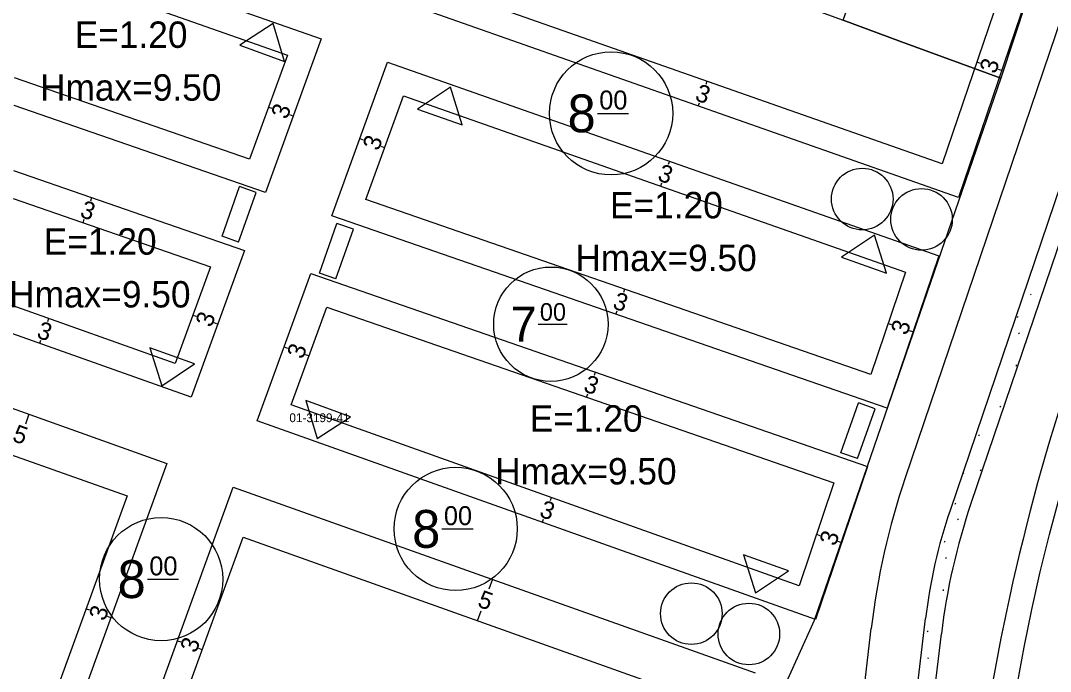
# Model space of a CAD drawing. Extents: x 419396 to 421519, y 4453567 to 4456767.
# Drawn here: x 421262.4 to 421379.5, y 4454481 to 4454554.9 of the extents above; entities that cross this region are included whole.
import ezdxf

# ---------------------------------------------------------------- set-up
doc = ezdxf.new("R2010")
doc.units = 0
for name, color, linetype in [('0_KADASTRO', 7, 'Continuous'), ('Level 16', 7, 'Continuous'), ('Level 20', 7, 'Continuous'), ('Level 29', 7, 'Continuous'), ('Level 30', 7, 'Continuous'), ('Level 41', 7, 'Continuous'), ('Level 53', 7, 'Continuous'), ('Level 55', 7, 'Continuous'), ('Level 58', 7, 'Continuous'), ('Level 62', 7, 'Continuous')]:
    doc.layers.add(name, color=color, linetype=linetype)

msp = doc.modelspace()

# ---------------------------------------------------------------- linework, layer by layer
at = {"layer": '0_KADASTRO'}
msp.add_lwpolyline([(421258.1, 4454587.66), (421265.42, 4454585.35), (421272.1, 4454583.25), (421293.61, 4454576.47), (421303.18, 4454573.23), (421312.65, 4454570.03), (421322.9, 4454566.57), (421325.77, 4454565.69), (421332.37, 4454563.66), (421341.37, 4454560.34), (421348.49, 4454557.71), (421355.92, 4454554.98), (421362.56, 4454552.53), (421373.86, 4454548.39), (421352.62, 4454486.76), (421335.06, 4454447.93)], dxfattribs=at)
msp.add_lwpolyline([(421355.92, 4454554.98), (421356.84, 4454557.59), (421360.64, 4454562.59), (421376.79, 4454557.36), (421373.86, 4454548.39), (421362.56, 4454552.53)], close=True, dxfattribs=at)
msp.add_lwpolyline([(421355.92, 4454554.98), (421356.84, 4454557.59), (421360.64, 4454562.59), (421376.79, 4454557.36), (421373.86, 4454548.39), (421362.56, 4454552.53)], close=True, dxfattribs=at)
at = {"layer": 'Level 16'}
for p, q in [((421291.12, 4454554.59), (421287.34, 4454552.14)), ((421292.41, 4454550.28), (421291.12, 4454554.59)), ((421287.34, 4454552.14), (421292.41, 4454550.28)), ((421311.27, 4454547.38), (421307.53, 4454544.88)), ((421312.62, 4454543.09), (421311.27, 4454547.38)), ((421307.53, 4454544.88), (421312.62, 4454543.09)), ((421359.49, 4454530.54), (421355.75, 4454528.04)), ((421360.84, 4454526.24), (421359.49, 4454530.54)), ((421355.75, 4454528.04), (421360.84, 4454526.24)), ((421282.19, 4454515.93), (421277.1, 4454517.74)), ((421277.1, 4454517.74), (421278.45, 4454513.44)), ((421278.45, 4454513.44), (421282.19, 4454515.93)), ((421299.9, 4454509.89), (421294.83, 4454511.75)), ((421294.83, 4454511.75), (421296.13, 4454507.44)), ((421296.13, 4454507.44), (421299.9, 4454509.89)), ((421349.7, 4454492.39), (421344.61, 4454494.21)), ((421344.61, 4454494.21), (421345.94, 4454489.91)), ((421345.94, 4454489.91), (421349.7, 4454492.39))]:
    msp.add_line(p, q, dxfattribs=at)
at = {"layer": 'Level 20'}
for p, q in [((421375.04, 4454561.8), (421367.18, 4454538.66)), ((421263.4, 4454561.32), (421292.73, 4454551.02)), ((421367.18, 4454538.66), (421310.38, 4454558.6)), ((421292.73, 4454551.02), (421288.42, 4454539.18)), ((421371.11, 4454550.23), (421371.49, 4454550.1)), ((421373.95, 4454549.26), (421373.57, 4454549.39)), ((421288.42, 4454539.18), (421261.71, 4454548.43)), ((421340.43, 4454548.05), (421340.3, 4454547.67)), ((421301.65, 4454534.6), (421305.93, 4454546.38)), ((421305.93, 4454546.38), (421363, 4454526.34)), ((421339.44, 4454545.22), (421339.57, 4454545.6)), ((421290.57, 4454545.1), (421290.95, 4454544.97)), ((421293.39, 4454544.08), (421293.02, 4454544.21)), ((421300.97, 4454541.52), (421301.35, 4454541.38)), ((421303.79, 4454540.49), (421303.42, 4454540.63)), ((421336.17, 4454538.95), (421336.04, 4454538.57)), ((421335.18, 4454536.12), (421335.31, 4454536.49)), ((421261.56, 4454534.72), (421283.98, 4454526.96)), ((421270.48, 4454534.81), (421270.35, 4454534.43)), ((421359.06, 4454514.73), (421301.65, 4454534.6)), ((421269.5, 4454531.97), (421269.63, 4454532.35)), ((421283.98, 4454526.96), (421279.98, 4454515.96)), ((421363, 4454526.34), (421359.06, 4454514.73)), ((421331.06, 4454524.42), (421330.93, 4454524.04)), ((421279.98, 4454515.96), (421261.44, 4454522.56)), ((421293.17, 4454511.27), (421297.21, 4454522.38)), ((421297.21, 4454522.38), (421354.88, 4454502.42)), ((421330.08, 4454521.58), (421330.21, 4454521.96)), ((421265.58, 4454521.08), (421265.45, 4454520.71)), ((421281.98, 4454521.46), (421282.35, 4454521.33)), ((421284.8, 4454520.44), (421284.42, 4454520.57)), ((421361.02, 4454520.51), (421361.4, 4454520.38)), ((421363.86, 4454519.55), (421363.48, 4454519.68)), ((421264.58, 4454518.26), (421264.71, 4454518.63)), ((421292.37, 4454517.85), (421292.74, 4454517.71)), ((421295.19, 4454516.83), (421294.81, 4454516.96)), ((421327.73, 4454514.99), (421327.6, 4454514.61)), ((421326.75, 4454512.15), (421326.88, 4454512.53)), ((421350.91, 4454490.72), (421293.17, 4454511.27)), ((421263.35, 4454510.2), (421262.95, 4454509.07)), ((421261.26, 4454505.64), (421274.51, 4454500.92)), ((421354.88, 4454502.42), (421350.91, 4454490.72)), ((421274.51, 4454500.92), (421265.18, 4454475.27)), ((421322.74, 4454500.74), (421322.61, 4454500.37)), ((421321.74, 4454497.92), (421321.87, 4454498.29)), ((421278.4, 4454470.65), (421287.7, 4454496.23)), ((421287.7, 4454496.23), (421341.46, 4454477.1)), ((421352.9, 4454496.57), (421353.27, 4454496.44)), ((421355.74, 4454495.6), (421355.36, 4454495.73)), ((421316.04, 4454491.45), (421315.64, 4454490.32)), ((421269.85, 4454488.09), (421270.22, 4454487.96)), ((421314.36, 4454486.74), (421314.77, 4454487.87)), ((421272.66, 4454487.07), (421272.29, 4454487.21)), ((421280.23, 4454484.46), (421280.61, 4454484.33)), ((421283.05, 4454483.44), (421282.67, 4454483.58))]:
    msp.add_line(p, q, dxfattribs=at)
at = {"layer": 'Level 29'}
for p, q in [((421263.76, 4454564.37), (421296.58, 4454552.85)), ((421379.26, 4454564.91), (421369.05, 4454534.82)), ((421369.05, 4454534.82), (421306.52, 4454556.78)), ((421296.58, 4454552.85), (421290.23, 4454535.38)), ((421297.79, 4454532.76), (421304.13, 4454550.2)), ((421304.13, 4454550.2), (421366.8, 4454528.19)), ((421290.23, 4454535.38), (421261.67, 4454545.27)), ((421261.6, 4454537.89), (421287.84, 4454528.8)), ((421360.93, 4454510.9), (421297.79, 4454532.76)), ((421287.84, 4454528.8), (421281.78, 4454512.13)), ((421366.8, 4454528.19), (421360.93, 4454510.9)), ((421289.31, 4454509.45), (421295.4, 4454526.18)), ((421295.4, 4454526.18), (421358.68, 4454504.27)), ((421281.78, 4454512.13), (421261.4, 4454519.38)), ((421261.32, 4454510.92), (421279.04, 4454504.62)), ((421352.77, 4454486.87), (421289.31, 4454509.45)), ((421279.04, 4454504.62), (421266.3, 4454469.58)), ((421358.68, 4454504.27), (421352.77, 4454486.87)), ((421273.86, 4454466.94), (421286.58, 4454501.93)), ((421286.58, 4454501.93), (421345.9, 4454480.83)), ((421379.37, 4454496.54), (421380.51, 4454500.77)), ((421378.32, 4454492.29), (421379.37, 4454496.54)), ((421377.36, 4454488.02), (421378.32, 4454492.29)), ((421376.5, 4454483.72), (421377.36, 4454488.02)), ((421375.72, 4454479.41), (421376.5, 4454483.72))]:
    msp.add_line(p, q, dxfattribs=at)
at = {"layer": 'Level 41'}
for p, q in [((421377.21, 4454523.86), (421377.28, 4454523.75)), ((421375.74, 4454521.18), (421375.81, 4454521.34)), ((421375.85, 4454519.45), (421375.92, 4454519.34)), ((421375.58, 4454515.82), (421375.59, 4454515.66)), ((421373.75, 4454511.13), (421373.82, 4454511.02)), ((421371.35, 4454507.75), (421371.43, 4454507.91)), ((421369.54, 4454503.55), (421369.61, 4454503.44)), ((421371.53, 4454503.76), (421371.6, 4454503.92)), ((421368.65, 4454499.97), (421368.73, 4454500.13)), ((421368.91, 4454498.33), (421368.98, 4454498.22)), ((421367.45, 4454495.65), (421367.52, 4454495.81)), ((421367.56, 4454493.92), (421367.63, 4454493.81)), ((421367.28, 4454490.29), (421367.3, 4454490.13)), ((421365.46, 4454485.6), (421365.53, 4454485.49)), ((421365.53, 4454482.57), (421365.6, 4454482.46))]:
    msp.add_line(p, q, dxfattribs=at)
at = {"layer": 'Level 53'}
for p, q in [((421285.3, 4454530.42), (421287.3, 4454536.08)), ((421289.18, 4454535.41), (421287.3, 4454536.08)), ((421287.18, 4454529.75), (421289.18, 4454535.41)), ((421296.37, 4454526.24), (421298.37, 4454531.89)), ((421298.26, 4454525.57), (421300.26, 4454531.22)), ((421300.26, 4454531.22), (421298.37, 4454531.89)), ((421287.18, 4454529.75), (421285.3, 4454530.42)), ((421298.26, 4454525.57), (421296.37, 4454526.24)), ((421355.66, 4454505.83), (421357.66, 4454511.49)), ((421359.55, 4454510.82), (421357.66, 4454511.49)), ((421357.55, 4454505.16), (421359.55, 4454510.82)), ((421357.55, 4454505.16), (421355.66, 4454505.83))]:
    msp.add_line(p, q, dxfattribs=at)
at = {"layer": 'Level 55'}
for centre in [(421358.09, 4454534.65), (421364.83, 4454532.34), (421338.66, 4454487.54), (421345.2, 4454485.23)]:
    msp.add_circle(centre, 3.5, dxfattribs=at)
at = {"layer": 'Level 58'}
for p, q in [((421327.98, 4454544.39), (421331.53, 4454544.39)), ((421321.24, 4454520.43), (421324.54, 4454520.43)), ((421310.31, 4454497.17), (421313.86, 4454497.17)), ((421276.82, 4454491.46), (421280.37, 4454491.46))]:
    msp.add_line(p, q, dxfattribs=at)
for centre, radius in [((421329.54, 4454544.39), 7), ((421322.69, 4454520.43), 6.5), ((421311.87, 4454497.17), 7), ((421278.38, 4454491.46), 7)]:
    msp.add_circle(centre, radius, dxfattribs=at)
at = {"layer": 'Level 62'}
for p, q in [((421400.49, 4454588.58), (421370.45, 4454500.07)), ((421390.74, 4454584.74), (421362.98, 4454502.96)), ((421397.14, 4454584.91), (421368.07, 4454499.27)), ((421349.33, 4454352.37), (421365.29, 4454486.99)), ((421354.06, 4454443.26), (421359.11, 4454485.84)), ((421351.26, 4454351.67), (421367.1, 4454485.24))]:
    msp.add_line(p, q, dxfattribs=at)
for centre, radius in [((421621.47, 4454435.46), 252.47), ((421442.61, 4454475.94), 84.09), ((421439.37, 4454476.68), 72.78), ((421425.19, 4454479.89), 60.32)]:
    msp.add_arc(centre, radius, 161.2531, 173.2401, dxfattribs=at)

# ---------------------------------------------------------------- texts
at = {"layer": '0_KADASTRO'}
msp.add_text('01-3199-41', height=1, dxfattribs=at).set_placement((421292.96, 4454509.3))
msp.add_text('01-3199-41', height=1, dxfattribs=at).set_placement((421292.96, 4454509.3))
at = {"layer": 'Level 20'}
for s, rotation, p in [('3', 71.2531, (421373.26, 4454548.79)), ('3', 340.6509, (421338.97, 4454545.91)), ('3', 70.0196, (421292.69, 4454543.62)), ('3', 70.0196, (421303.1, 4454540.04)), ('3', 340.6509, (421334.71, 4454536.81)), ('3', 340.9027, (421269.04, 4454532.67)), ('3', 340.9027, (421329.61, 4454522.27)), ('3', 70.0196, (421284.1, 4454519.98)), ('3', 340.412, (421264.12, 4454518.95)), ('3', 71.2531, (421363.17, 4454519.08)), ('3', 70.0196, (421294.49, 4454516.37)), ('3', 340.9027, (421326.29, 4454512.84)), ('5', 340.412, (421261.35, 4454507.2)), ('3', 340.412, (421321.28, 4454498.61)), ('3', 71.2531, (421355.05, 4454495.13)), ('5', 340.412, (421314.24, 4454488.38)), ('3', 70.0196, (421271.97, 4454486.61)), ('3', 70.0196, (421282.35, 4454482.98))]:
    msp.add_text(s, height=2, rotation=rotation, dxfattribs=at).set_placement(p)
at = {"layer": 'Level 30'}
for s, p in [('E=1.20', (421268.55, 4454551.83)), ('Hmax=9.50', (421264.61, 4454545.83)), ('E=1.20', (421329.41, 4454532.46)), ('E=1.20', (421265.04, 4454528.33)), ('Hmax=9.50', (421325.47, 4454526.46)), ('Hmax=9.50', (421261.1, 4454522.33)), ('E=1.20', (421320.29, 4454508.22)), ('Hmax=9.50', (421316.36, 4454502.22))]:
    msp.add_text(s, height=3, dxfattribs=at).set_placement(p)
at = {"layer": 'Level 58'}
for s, height, p in [('8', 4.3, (421324.59, 4454542.24)), ('00', 2.152, (421328.19, 4454544.83)), ('7', 4, (421318.1, 4454518.43)), ('00', 1.998, (421321.44, 4454520.83)), ('00', 2.152, (421310.53, 4454497.6)), ('8', 4.3, (421306.92, 4454495.02)), ('8', 4.3, (421273.43, 4454489.31)), ('00', 2.152, (421277.04, 4454491.89))]:
    msp.add_text(s, height=height, dxfattribs=at).set_placement(p)

doc.saveas('drawing.dxf')
